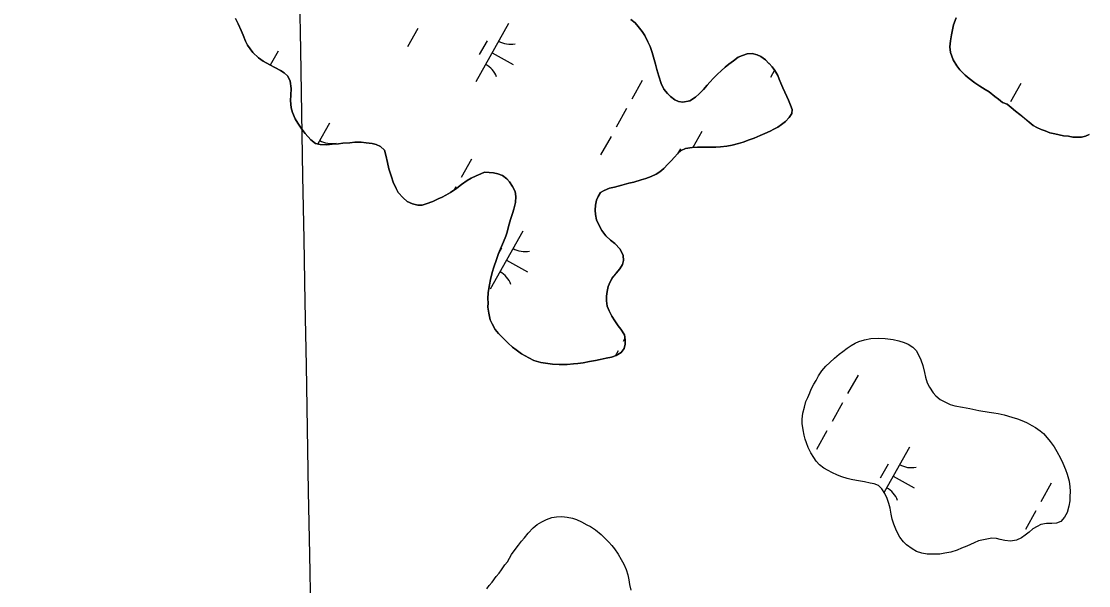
# Model space of a CAD drawing. Extents: x 3923531 to 3943530, y 207391 to 229799.
# Drawn here: x 3935502 to 3936304, y 214286 to 214710 of the extents above; entities that cross this region are included whole.
import ezdxf

# ---------------------------------------------------------------- set-up
doc = ezdxf.new("R2010")
doc.units = 0
for name, color, linetype in [('V-GRID-MAJR', 7, 'Continuous'), ('V-TOPO-SHOR', 7, 'Continuous'), ('V-WETL-SWMP', 7, 'Continuous')]:
    doc.layers.add(name, color=color, linetype=linetype)

msp = doc.modelspace()

# ---------------------------------------------------------------- linework, layer by layer
at = {"layer": 'V-GRID-MAJR'}
msp.add_spline([(3935779.93, 210874.81), (3935760.83, 211942.59), (3935652.4, 218002.59), (3935543.98, 224062.57), (3935501.82, 226418.85)], degree=3, dxfattribs=at)
at = {"layer": 'V-TOPO-SHOR'}
for points in [[(3935662.78, 214712.22), (3935664.68, 214708.4), (3935666.96, 214703.41), (3935668.38, 214699.8), (3935670.18, 214695.2), (3935671.8, 214692.17), (3935675.64, 214686.77), (3935679.88, 214682.83), (3935683.45, 214680.17), (3935688.48, 214677.48), (3935692.25, 214675.59), (3935696.61, 214673.31), (3935699.31, 214671.43), (3935702.01, 214668.87), (3935703.82, 214665.15), (3935704.44, 214659.69), (3935704.29, 214654.64), (3935704.15, 214650.74)], [(3936204.19, 214712.88), (3936202.18, 214707.65), (3936201.36, 214703.76), (3936200.64, 214700.07), (3936199.81, 214695.61)], [(3936027.6, 214673.07), (3936024.94, 214670.47), (3936021.89, 214667.39), (3936019.13, 214664.6), (3936017.16, 214662.19), (3936014.4, 214659.01), (3936011.15, 214655.73), (3936008.4, 214653.14), (3936004.09, 214650.36), (3935998.73, 214649.55), (3935995.52, 214649.97), (3935992.71, 214651.27), (3935989.62, 214653.64), (3935987.31, 214656), (3935984.62, 214659.24), (3935982.43, 214663.45), (3935980.64, 214668.92), (3935979.24, 214674.09), (3935978.21, 214678.09), (3935976.71, 214683.17), (3935975.68, 214686.68), (3935974.17, 214691.18), (3935972.56, 214694.89), (3935970.18, 214699.49), (3935968.17, 214702.43), (3935965.29, 214706.36), (3935962.98, 214709.01), (3935959.6, 214711.58)], [(3936199.81, 214695.61), (3936199.47, 214690.93), (3936199.81, 214686.75), (3936201.99, 214681.37), (3936204.57, 214676.87), (3936206.87, 214673.82), (3936210.82, 214669.69), (3936213.91, 214667.32), (3936218.25, 214663.87), (3936221.82, 214661.49), (3936225.98, 214659.02), (3936228.98, 214657.13), (3936233.22, 214653.78), (3936235.92, 214651.61), (3936238.91, 214649.24), (3936242.5, 214647.93), (3936245.49, 214645.37), (3936248.77, 214642.71), (3936251.95, 214640.24), (3936255.23, 214637.58), (3936258.9, 214634.42), (3936261.99, 214632.05), (3936264.69, 214630.46), (3936267.99, 214629.06), (3936271.09, 214627.86), (3936274.58, 214626.46), (3936278.17, 214625.64), (3936281.56, 214624.92), (3936284.87, 214624.3), (3936288.46, 214623.88), (3936291.86, 214623.25), (3936295.07, 214623.12), (3936298.19, 214623.28), (3936301.41, 214624.02), (3936304.15, 214625.26)], [(3935941.23, 214457.09), (3935945.23, 214457.83), (3935948.75, 214459.15), (3935952.47, 214461.44), (3935954.65, 214464.34), (3935955.36, 214467.74), (3935955.5, 214470.95), (3935954.95, 214474.65), (3935952.18, 214478.96), (3935950.16, 214481.52), (3935947.58, 214485.15), (3935945.38, 214488.68), (3935943.37, 214492.69), (3935941.96, 214496.3), (3935941.32, 214500.2), (3935941.35, 214503.71), (3935941.88, 214507.3), (3935942.8, 214511.09), (3935944.1, 214514.48), (3935946.09, 214518.16), (3935948.65, 214521.05), (3935951.41, 214524.23), (3935953.39, 214527.52), (3935954.31, 214530.62), (3935954.05, 214534.32), (3935951.58, 214539.11), (3935947.73, 214543.25), (3935944.45, 214545.91), (3935940.98, 214549.06), (3935937.91, 214553.18), (3935935.91, 214556.81), (3935933.91, 214561.21), (3935933.18, 214565.21), (3935932.92, 214568.23), (3935933.25, 214572.21), (3935933.97, 214575.9), (3935935.08, 214578.71), (3935937.05, 214581.52), (3935939.6, 214583.24), (3935943.71, 214584.85), (3935947.51, 214585.68), (3935953.08, 214587.08), (3935958.15, 214588.58), (3935961.86, 214589.42), (3935967.52, 214591.01), (3935970.94, 214592.14), (3935974.95, 214593.55), (3935978.67, 214595.46), (3935981.51, 214597.18), (3935984.55, 214599.77), (3935987.6, 214602.86), (3935990.07, 214605.46), (3935992.53, 214608.06), (3935994.7, 214610.56), (3935997.64, 214613.16), (3936000.87, 214614.58), (3936005.85, 214615.4), (3936009.74, 214615.56), (3936013.15, 214615.61), (3936018.79, 214615.65), (3936023.46, 214615.7), (3936026.97, 214615.95), (3936031.94, 214616.38), (3936035.74, 214617.22), (3936040.62, 214618.43), (3936044.23, 214619.46), (3936048.73, 214621.26), (3936052.34, 214622.48), (3936056.94, 214624.48), (3936060.27, 214626), (3936064.47, 214627.8), (3936067.21, 214629.23), (3936070.05, 214630.76), (3936072.8, 214632.67), (3936075.84, 214634.97), (3936078.79, 214638.06), (3936080.67, 214641.05), (3936080.9, 214644.07), (3936079.58, 214647.19), (3936078.25, 214650.91), (3936077.02, 214653.65), (3936075.5, 214657.07), (3936073.88, 214660.2), (3936072.46, 214663.72), (3936071.23, 214666.65), (3936070.09, 214669.58), (3936067.79, 214673.31), (3936065.78, 214676.06), (3936063.67, 214678.42), (3936063.38, 214678.61), (3936060.78, 214681.17), (3936057.5, 214683.84), (3936054.69, 214685.13), (3936050.81, 214686.05), (3936047.01, 214685.8), (3936043.49, 214684.57), (3936040.36, 214683.15), (3936036.83, 214680.56), (3936033.3, 214677.97), (3936030.55, 214675.86), (3936027.6, 214673.07)], [(3935704.15, 214650.74), (3935704.47, 214645.29), (3935705.41, 214641.58), (3935707.5, 214636.98), (3935709.6, 214633.65), (3935712.67, 214629.24), (3935715.16, 214626), (3935719.2, 214621.09), (3935722.87, 214618.52), (3935726.26, 214617.7), (3935731.42, 214617.45), (3935735.22, 214617.8), (3935739.99, 214618.23), (3935743.3, 214618.59), (3935748.66, 214619.01), (3935752.46, 214619.36), (3935757.23, 214619.31), (3935760.92, 214618.88), (3935765.3, 214618.34), (3935768.31, 214617.63), (3935771.6, 214616.23), (3935774.68, 214613.37), (3935775.62, 214609.67), (3935776.92, 214604.2), (3935777.94, 214599.52), (3935778.88, 214596.49), (3935779.91, 214593.46), (3935781.13, 214589.27), (3935783.32, 214584.57), (3935785.04, 214581.53), (3935788.6, 214577.6), (3935791.78, 214574.94), (3935795.65, 214573.05), (3935799.63, 214572.13), (3935802.84, 214572.19), (3935805.87, 214573.13), (3935810.95, 214574.82), (3935815.06, 214576.82), (3935817.89, 214578.15), (3935820.64, 214579.68), (3935824.26, 214581.68), (3935828.87, 214584.94), (3935832.5, 214587.53), (3935836.72, 214590.6), (3935839.85, 214592.41), (3935843.47, 214594.12), (3935846.99, 214595.55), (3935849.83, 214596.88), (3935853.23, 214596.74), (3935856.64, 214596.51), (3935859.84, 214595.6), (3935863.33, 214594.39), (3935866.51, 214591.93), (3935868.53, 214589.67), (3935870.83, 214586.23), (3935872.73, 214582.32), (3935873.37, 214578.71), (3935873.13, 214574.04), (3935871.91, 214569.19), (3935870.7, 214565.9), (3935869.39, 214561.43), (3935867.77, 214556.1), (3935866.85, 214551.73), (3935865.75, 214548.72), (3935864.14, 214544.65), (3935862.45, 214541.07), (3935860.25, 214535.74), (3935858.74, 214531.18), (3935856.83, 214525.56), (3935855.62, 214521.58), (3935854.29, 214516.24), (3935853.47, 214512.27), (3935852.63, 214506.43), (3935852.38, 214501.77), (3935852.45, 214498.65), (3935852.41, 214495.54), (3935852.95, 214491.05), (3935854.16, 214486.08), (3935855.48, 214482.95), (3935857.87, 214478.64), (3935860.37, 214475.69), (3935864.02, 214471.95), (3935867.49, 214468.41), (3935870.86, 214465.55), (3935873.47, 214463.38), (3935877.52, 214460.52), (3935880.33, 214458.93), (3935883.13, 214457.34), (3935886.91, 214455.45), (3935892.05, 214454.03), (3935895.55, 214453.41), (3935900.99, 214452.57), (3935905.85, 214452.32), (3935911.98, 214452.45), (3935916.76, 214452.88), (3935919.97, 214453.14), (3935923.87, 214453.78), (3935928.75, 214454.7), (3935933.23, 214455.43), (3935936.75, 214456.17), (3935941.23, 214457.09)], [(3936220.97, 214320.08), (3936217.64, 214318.46), (3936214.8, 214317.13), (3936212.06, 214315.89), (3936208.15, 214314.38), (3936204.93, 214313.05), (3936200.14, 214311.55), (3936195.66, 214310.72), (3936191.76, 214309.99), (3936187.08, 214309.94), (3936182.31, 214309.99), (3936178.23, 214310.72), (3936174.45, 214312.02), (3936170.97, 214314.01), (3936166.82, 214317.07), (3936164.51, 214319.33), (3936161.73, 214322.87), (3936160.2, 214325.52), (3936158.77, 214328.74), (3936157.26, 214332.55), (3936156.13, 214336.36), (3936155.4, 214340.07), (3936154.47, 214344.46), (3936153.63, 214347.97), (3936152.41, 214351.68), (3936150.6, 214355.6), (3936148.4, 214359.12), (3936145.71, 214361.58), (3936142.61, 214362.89), (3936139.59, 214363.4), (3936135.32, 214364.23), (3936132.31, 214364.85), (3936129.2, 214365.37), (3936125.22, 214366.19), (3936122.21, 214366.81), (3936118.14, 214368.12), (3936114.94, 214369.32), (3936110.68, 214371.31), (3936107.97, 214372.8), (3936104.78, 214374.59), (3936101.4, 214377.16), (3936099, 214379.91), (3936097.18, 214382.56), (3936094.98, 214386.18), (3936092.98, 214390.1), (3936091.66, 214393.61), (3936090.62, 214396.45), (3936089.87, 214399.38), (3936089.14, 214403.38), (3936088.51, 214408.05), (3936088.45, 214411.36), (3936088.98, 214415.83), (3936090.1, 214420.49), (3936091.31, 214424.57), (3936092.61, 214427.57), (3936094.11, 214431.06), (3936095.31, 214433.96), (3936097.3, 214437.64), (3936098.89, 214440.54), (3936100.77, 214444.02), (3936103.25, 214447.6), (3936106.3, 214451.07), (3936109.16, 214453.86), (3936112.7, 214457.13), (3936116.23, 214460.21), (3936119.08, 214462.22), (3936122.31, 214464.71), (3936125.26, 214466.82), (3936128.29, 214468.54), (3936131.13, 214469.68), (3936135.33, 214471.09), (3936140.11, 214472.01), (3936146.05, 214472.14), (3936150.91, 214471.89), (3936156.74, 214471.15), (3936161.11, 214470.22), (3936165.09, 214469.01), (3936167.99, 214467.71), (3936171.67, 214465.43), (3936173.97, 214462.88), (3936175.5, 214460.23), (3936177.6, 214456.03), (3936179.2, 214451.73), (3936180.41, 214446.46), (3936181.15, 214442.95), (3936182.27, 214438.65), (3936183.99, 214435.32), (3936186.76, 214431.2), (3936188.88, 214428.85), (3936192.16, 214426.18), (3936196.03, 214424.1), (3936199.71, 214422.5), (3936203.1, 214421.49), (3936208.93, 214420.45), (3936214.37, 214419.42), (3936221.17, 214417.98), (3936228.94, 214416.73), (3936232.44, 214416.2), (3936235.74, 214415.68), (3936240.21, 214414.56), (3936246.03, 214412.94)], [(3936246.03, 214412.94), (3936250.1, 214411.53), (3936254.65, 214409.83), (3936257.56, 214408.53), (3936261.04, 214406.74), (3936263.75, 214405.25), (3936267.32, 214402.58), (3936269.64, 214400.51), (3936272.52, 214397.37), (3936274.73, 214394.62), (3936277.8, 214390.59), (3936279.71, 214387.17), (3936282.47, 214382.08), (3936284.18, 214378.36), (3936286.18, 214373.47), (3936287.5, 214370.05), (3936289, 214364.78), (3936289.63, 214360.58), (3936289.79, 214357.37), (3936289.65, 214353.09), (3936289.42, 214349.98), (3936288.89, 214346.09), (3936287.57, 214341.34), (3936285.58, 214337.66), (3936282.73, 214334.48), (3936279.5, 214333.35), (3936276, 214333), (3936272.1, 214333.04), (3936267.81, 214332.21), (3936264.88, 214330.88), (3936261.74, 214328.97), (3936258.89, 214326.47), (3936255.95, 214324.17), (3936253.2, 214322.15), (3936249.39, 214320.44), (3936245, 214319.81), (3936240.62, 214320.25), (3936237.23, 214321.07), (3936234.32, 214321.88), (3936231.01, 214321.91), (3936220.97, 214320.08)], [(3935851.53, 214283.84), (3935853.38, 214286.47), (3935855.55, 214288.93), (3935858.58, 214293.2), (3935860.76, 214295.82), (3935862.61, 214298.29), (3935865.13, 214301.9), (3935866.98, 214304.36), (3935870.18, 214309.79), (3935872.87, 214313.57), (3935875.39, 214316.85), (3935877.57, 214319.64), (3935879.92, 214322.26), (3935882.61, 214325.87), (3935886.46, 214329.8), (3935889.3, 214332.26), (3935892.96, 214334.36), (3935896.46, 214336.15), (3935900.28, 214337.43), (3935903.76, 214338.05), (3935907.9, 214338.17), (3935911.87, 214337.8), (3935915.83, 214337.09), (3935918.97, 214336.06), (3935922.59, 214334.21), (3935926.54, 214332.01), (3935929.33, 214330.65), (3935933.12, 214328.3), (3935937.55, 214324.77), (3935940.16, 214322.1), (3935943.11, 214319.08), (3935945.4, 214316.58), (3935947.52, 214313.9), (3935950.13, 214310.07), (3935952.57, 214306.07), (3935954.51, 214302.57), (3935956.29, 214298.41), (3935957.4, 214294.43), (3935958.19, 214290.61), (3935958.81, 214287.3), (3935959.6, 214282.98)]]:
    msp.add_lwpolyline(points, dxfattribs=at)
at = {"layer": 'V-WETL-SWMP'}
for p, q in [((3935799.64, 214704.9), (3935791.84, 214690.93)), ((3935867.73, 214708.44), (3935843.34, 214664.79)), ((3935851.73, 214695.61), (3935845.88, 214685.14)), ((3935694.77, 214687.88), (3935688.86, 214677.29)), ((3935855.54, 214686.61), (3935871.25, 214677.83)), ((3936067.74, 214673.38), (3936064.68, 214667.89)), ((3935968.27, 214665.68), (3935960.46, 214651.71)), ((3936252.81, 214663.59), (3936245, 214649.62)), ((3935956.56, 214644.73), (3935948.76, 214630.76)), ((3935733.32, 214633.79), (3935724.57, 214618.11)), ((3936012.94, 214627.31), (3936006.3, 214615.42)), ((3935944.86, 214623.77), (3935937.05, 214609.81)), ((3935996.94, 214614.49), (3935994.8, 214610.65)), ((3935839.99, 214606.76), (3935832.18, 214592.79)), ((3935828.28, 214585.8), (3935827.11, 214583.7)), ((3935878.54, 214552.66), (3935854.15, 214509.01)), ((3935862.54, 214539.84), (3935860.26, 214535.76)), ((3935866.35, 214530.84), (3935882.06, 214522.06)), ((3935955.32, 214472.14), (3935953.99, 214469.76)), ((3935950.09, 214462.78), (3935947.88, 214458.82)), ((3936130.42, 214444.51), (3936122.61, 214430.54)), ((3936118.71, 214423.56), (3936110.91, 214409.59)), ((3936107.01, 214402.6), (3936099.2, 214388.64)), ((3936168.97, 214390.42), (3936150.03, 214356.52)), ((3936152.96, 214377.59), (3936147.11, 214367.12)), ((3936156.77, 214368.59), (3936172.49, 214359.81)), ((3936275.63, 214363.38), (3936267.83, 214349.42)), ((3936263.92, 214342.43), (3936256.12, 214328.46))]:
    msp.add_line(p, q, dxfattribs=at)
for points in [[(3935704.15, 214650.74), (3935704.29, 214654.63), (3935704.44, 214659.69), (3935703.82, 214665.15), (3935702.01, 214668.87), (3935699.31, 214671.43), (3935696.61, 214673.31), (3935692.25, 214675.59), (3935688.48, 214677.48), (3935683.45, 214680.17), (3935679.88, 214682.83), (3935675.64, 214686.77), (3935671.8, 214692.17), (3935670.18, 214695.2), (3935668.38, 214699.8), (3935666.96, 214703.41), (3935664.68, 214708.4), (3935662.78, 214712.22)], [(3936304.15, 214625.26), (3936301.41, 214624.02), (3936298.19, 214623.28), (3936295.07, 214623.12), (3936291.86, 214623.25), (3936288.46, 214623.88), (3936284.87, 214624.3), (3936281.56, 214624.92), (3936278.17, 214625.64), (3936274.58, 214626.46), (3936271.09, 214627.86), (3936267.99, 214629.06), (3936264.69, 214630.46), (3936261.98, 214632.05), (3936258.9, 214634.42), (3936255.23, 214637.57), (3936251.95, 214640.24), (3936248.77, 214642.71), (3936245.49, 214645.37), (3936242.5, 214647.93), (3936238.91, 214649.24), (3936235.92, 214651.61), (3936233.22, 214653.78), (3936228.98, 214657.13), (3936225.98, 214659.02), (3936221.82, 214661.49), (3936218.25, 214663.87), (3936213.91, 214667.32), (3936210.82, 214669.69), (3936206.87, 214673.82), (3936204.57, 214676.87), (3936201.99, 214681.37), (3936199.81, 214686.75), (3936199.47, 214690.94), (3936199.81, 214695.6), (3936200.64, 214700.07), (3936201.36, 214703.76), (3936202.19, 214707.65), (3936204.19, 214712.88)], [(3935959.6, 214711.58), (3935962.98, 214709.01), (3935965.29, 214706.36), (3935968.17, 214702.43), (3935970.18, 214699.49), (3935972.56, 214694.89), (3935974.17, 214691.18), (3935975.68, 214686.68), (3935976.71, 214683.17), (3935978.21, 214678.09), (3935979.24, 214674.09), (3935980.64, 214668.92), (3935982.43, 214663.45), (3935984.62, 214659.24), (3935987.31, 214656), (3935989.62, 214653.64), (3935992.71, 214651.27), (3935995.52, 214649.97), (3935998.73, 214649.55), (3936004.09, 214650.36), (3936008.4, 214653.14), (3936011.15, 214655.73), (3936014.4, 214659.01), (3936017.16, 214662.19), (3936019.14, 214664.6), (3936021.89, 214667.39), (3936024.94, 214670.47), (3936027.6, 214673.07)], [(3936027.6, 214673.07), (3936030.55, 214675.86), (3936033.3, 214677.97), (3936036.83, 214680.56), (3936040.36, 214683.15), (3936043.49, 214684.58), (3936047.01, 214685.8), (3936050.81, 214686.05), (3936054.69, 214685.13), (3936057.5, 214683.84), (3936060.78, 214681.17), (3936063.38, 214678.61), (3936063.67, 214678.42), (3936065.78, 214676.06), (3936067.79, 214673.31), (3936070.09, 214669.59), (3936071.23, 214666.65), (3936072.46, 214663.72), (3936073.88, 214660.2), (3936075.5, 214657.07), (3936077.02, 214653.65), (3936078.25, 214650.91), (3936079.58, 214647.2), (3936080.9, 214644.07), (3936080.68, 214641.05), (3936078.79, 214638.06), (3936075.84, 214634.97), (3936072.8, 214632.67), (3936070.05, 214630.76), (3936067.21, 214629.23), (3936064.47, 214627.8), (3936060.27, 214626), (3936056.94, 214624.48), (3936052.35, 214622.48), (3936048.73, 214621.26), (3936044.23, 214619.46), (3936040.62, 214618.43), (3936035.74, 214617.22), (3936031.94, 214616.38), (3936026.97, 214615.95), (3936023.46, 214615.7), (3936018.79, 214615.65), (3936013.15, 214615.61), (3936009.74, 214615.56), (3936005.84, 214615.4), (3936000.87, 214614.58), (3935997.64, 214613.16), (3935994.7, 214610.56), (3935992.53, 214608.06), (3935990.07, 214605.46), (3935987.6, 214602.86), (3935984.55, 214599.77), (3935981.51, 214597.18), (3935978.67, 214595.46), (3935974.95, 214593.55), (3935970.94, 214592.14), (3935967.52, 214591.01), (3935961.86, 214589.42), (3935958.15, 214588.58), (3935953.08, 214587.08), (3935947.51, 214585.68), (3935943.71, 214584.85), (3935939.6, 214583.24), (3935937.05, 214581.51), (3935935.08, 214578.71), (3935933.98, 214575.9), (3935933.25, 214572.21), (3935932.92, 214568.23), (3935933.18, 214565.21), (3935933.91, 214561.21), (3935935.91, 214556.81), (3935937.91, 214553.18), (3935940.98, 214549.06), (3935944.45, 214545.91), (3935947.73, 214543.25), (3935951.58, 214539.12), (3935954.05, 214534.32), (3935954.3, 214530.62), (3935953.39, 214527.52), (3935951.41, 214524.23), (3935948.65, 214521.05), (3935946.09, 214518.15), (3935944.1, 214514.48), (3935942.8, 214511.09), (3935941.88, 214507.3), (3935941.36, 214503.71), (3935941.32, 214500.2), (3935941.96, 214496.3), (3935943.38, 214492.69), (3935945.38, 214488.67), (3935947.58, 214485.15), (3935950.16, 214481.52), (3935952.18, 214478.96), (3935954.95, 214474.65), (3935955.5, 214470.95), (3935955.36, 214467.74), (3935954.65, 214464.34), (3935952.47, 214461.44), (3935948.75, 214459.15), (3935945.23, 214457.83), (3935941.23, 214457.09)], [(3935941.23, 214457.09), (3935936.75, 214456.17), (3935933.23, 214455.43), (3935928.75, 214454.7), (3935923.87, 214453.78), (3935919.97, 214453.14), (3935916.76, 214452.88), (3935911.98, 214452.45), (3935905.85, 214452.32), (3935900.99, 214452.57), (3935895.55, 214453.41), (3935892.05, 214454.03), (3935886.91, 214455.45), (3935883.13, 214457.34), (3935880.33, 214458.93), (3935877.52, 214460.52), (3935873.47, 214463.38), (3935870.86, 214465.55), (3935867.49, 214468.41), (3935864.02, 214471.95), (3935860.37, 214475.69), (3935857.87, 214478.64), (3935855.48, 214482.95), (3935854.16, 214486.08), (3935852.95, 214491.05), (3935852.41, 214495.54), (3935852.45, 214498.65), (3935852.38, 214501.77), (3935852.63, 214506.43), (3935853.47, 214512.27), (3935854.29, 214516.25), (3935855.62, 214521.58), (3935856.83, 214525.56), (3935858.74, 214531.18), (3935860.25, 214535.74), (3935862.45, 214541.07), (3935864.14, 214544.65), (3935865.75, 214548.72), (3935866.85, 214551.73), (3935867.77, 214556.1), (3935869.39, 214561.43), (3935870.7, 214565.89), (3935871.91, 214569.19), (3935873.13, 214574.04), (3935873.37, 214578.71), (3935872.73, 214582.32), (3935870.83, 214586.23), (3935868.53, 214589.67), (3935866.51, 214591.93), (3935863.33, 214594.39), (3935859.84, 214595.6), (3935856.64, 214596.51), (3935853.23, 214596.74), (3935849.83, 214596.88), (3935846.99, 214595.55), (3935843.47, 214594.12), (3935839.85, 214592.41), (3935836.72, 214590.6), (3935832.5, 214587.53), (3935828.87, 214584.94), (3935824.26, 214581.68), (3935820.64, 214579.68), (3935817.89, 214578.15), (3935815.06, 214576.82), (3935810.95, 214574.82), (3935805.87, 214573.13), (3935802.84, 214572.19), (3935799.63, 214572.13), (3935795.65, 214573.05), (3935791.78, 214574.94), (3935788.59, 214577.6), (3935785.04, 214581.53), (3935783.32, 214584.57), (3935781.13, 214589.26), (3935779.91, 214593.46), (3935778.88, 214596.49), (3935777.94, 214599.52), (3935776.92, 214604.2), (3935775.61, 214609.67), (3935774.68, 214613.37), (3935771.6, 214616.23), (3935768.31, 214617.63), (3935765.3, 214618.34), (3935760.92, 214618.88), (3935757.23, 214619.31), (3935752.46, 214619.36), (3935748.66, 214619.01), (3935743.3, 214618.58), (3935739.99, 214618.23), (3935735.22, 214617.8), (3935731.42, 214617.45), (3935726.26, 214617.7), (3935722.87, 214618.52), (3935719.2, 214621.09), (3935715.16, 214626), (3935712.67, 214629.24), (3935709.6, 214633.65), (3935707.5, 214636.98), (3935705.41, 214641.58), (3935704.47, 214645.29), (3935704.15, 214650.74)], [(3936103.25, 214447.6), (3936106.3, 214451.07), (3936109.16, 214453.86), (3936112.69, 214457.13), (3936116.23, 214460.21), (3936119.08, 214462.22), (3936122.31, 214464.71), (3936125.26, 214466.82), (3936128.29, 214468.54), (3936131.13, 214469.68), (3936135.33, 214471.09), (3936140.11, 214472.01), (3936146.05, 214472.14), (3936150.91, 214471.89), (3936156.74, 214471.15), (3936161.11, 214470.22), (3936165.09, 214469.01), (3936167.99, 214467.71), (3936171.67, 214465.43), (3936173.97, 214462.88), (3936175.5, 214460.23), (3936177.6, 214456.03), (3936179.2, 214451.73), (3936180.41, 214446.46), (3936181.15, 214442.95), (3936182.27, 214438.65), (3936183.99, 214435.32), (3936186.76, 214431.21), (3936188.88, 214428.85), (3936192.16, 214426.18), (3936196.03, 214424.1), (3936199.71, 214422.5), (3936203.1, 214421.49), (3936208.93, 214420.45), (3936214.37, 214419.42), (3936221.17, 214417.98), (3936228.94, 214416.73), (3936232.44, 214416.2), (3936235.74, 214415.68), (3936240.21, 214414.56), (3936246.03, 214412.94)], [(3936246.03, 214412.94), (3936250.1, 214411.53), (3936254.65, 214409.83), (3936257.56, 214408.53), (3936261.04, 214406.74), (3936263.75, 214405.25), (3936267.32, 214402.58), (3936269.64, 214400.51), (3936272.52, 214397.37), (3936274.73, 214394.62), (3936277.8, 214390.59), (3936279.71, 214387.17), (3936282.47, 214382.08), (3936284.19, 214378.36), (3936286.18, 214373.47), (3936287.5, 214370.05), (3936289, 214364.78), (3936289.63, 214360.58), (3936289.79, 214357.37), (3936289.65, 214353.09), (3936289.42, 214349.98), (3936288.89, 214346.09), (3936287.57, 214341.34), (3936285.59, 214337.66), (3936282.73, 214334.48), (3936279.5, 214333.35), (3936276, 214333), (3936272.1, 214333.04), (3936267.81, 214332.21), (3936264.88, 214330.88), (3936261.74, 214328.97), (3936258.89, 214326.47), (3936255.95, 214324.17), (3936253.2, 214322.15), (3936249.39, 214320.45), (3936245, 214319.81), (3936240.63, 214320.25), (3936237.23, 214321.07), (3936234.32, 214321.88), (3936231.01, 214321.91), (3936220.97, 214320.08), (3936217.64, 214318.46), (3936214.8, 214317.13), (3936212.06, 214315.89), (3936208.15, 214314.38), (3936204.93, 214313.05), (3936200.14, 214311.55), (3936195.66, 214310.72), (3936191.75, 214309.98), (3936187.08, 214309.94), (3936182.31, 214309.99), (3936178.23, 214310.72), (3936174.45, 214312.02), (3936170.97, 214314.01), (3936166.82, 214317.07), (3936164.51, 214319.33), (3936161.73, 214322.87), (3936160.2, 214325.51), (3936158.77, 214328.74), (3936157.26, 214332.55), (3936156.13, 214336.36), (3936155.4, 214340.07), (3936154.47, 214344.46), (3936153.63, 214347.97), (3936152.41, 214351.68), (3936150.6, 214355.6), (3936148.4, 214359.12), (3936145.71, 214361.58), (3936142.61, 214362.88), (3936139.59, 214363.4), (3936135.32, 214364.23), (3936132.31, 214364.85), (3936129.2, 214365.37), (3936125.22, 214366.19), (3936122.21, 214366.81), (3936118.14, 214368.12), (3936114.94, 214369.32), (3936110.68, 214371.31), (3936107.97, 214372.8), (3936104.78, 214374.59), (3936101.4, 214377.16), (3936099, 214379.91), (3936097.18, 214382.56), (3936094.98, 214386.18), (3936092.98, 214390.1), (3936091.66, 214393.61), (3936090.62, 214396.45), (3936089.87, 214399.38), (3936089.14, 214403.38), (3936088.5, 214408.05), (3936088.44, 214411.36), (3936088.98, 214415.83), (3936090.1, 214420.49), (3936091.31, 214424.57), (3936092.61, 214427.57), (3936094.11, 214431.06), (3936095.31, 214433.96), (3936097.3, 214437.64), (3936098.89, 214440.54), (3936100.77, 214444.02), (3936103.25, 214447.6)], [(3935851.52, 214283.84), (3935853.38, 214286.47), (3935855.55, 214288.93), (3935858.58, 214293.2), (3935860.76, 214295.82), (3935862.61, 214298.29), (3935865.13, 214301.9), (3935866.98, 214304.36), (3935870.18, 214309.79), (3935872.87, 214313.57), (3935875.39, 214316.85), (3935877.57, 214319.64), (3935879.92, 214322.26), (3935882.61, 214325.87), (3935886.46, 214329.8), (3935889.3, 214332.25), (3935892.96, 214334.36), (3935896.46, 214336.15), (3935900.28, 214337.43), (3935903.76, 214338.05), (3935907.9, 214338.17), (3935911.87, 214337.8), (3935915.83, 214337.09), (3935918.97, 214336.07), (3935922.59, 214334.21), (3935926.54, 214332.01), (3935929.33, 214330.65), (3935933.12, 214328.3), (3935937.55, 214324.77), (3935940.16, 214322.1), (3935943.11, 214319.08), (3935945.4, 214316.58), (3935947.52, 214313.9), (3935950.13, 214310.07), (3935952.57, 214306.07), (3935954.51, 214302.57), (3935956.29, 214298.41), (3935957.4, 214294.43), (3935958.19, 214290.61), (3935958.81, 214287.3), (3935959.6, 214282.99)]]:
    msp.add_lwpolyline(points, dxfattribs=at)
for centre, start, end in [((3935869.22, 214710.61), 240.03808, 281.58174), ((3935842.27, 214662.38), 20.03808, 61.58174), ((3935734.81, 214635.96), 240.03808, 281.58174), ((3935880.02, 214554.84), 240.03808, 281.58174), ((3935853.08, 214506.61), 20.03808, 61.58174), ((3936170.45, 214392.59), 240.03808, 281.58174), ((3936143.51, 214344.36), 20.03808, 61.58174)]:
    msp.add_arc(centre, 17.62, start, end, dxfattribs=at)

doc.saveas('drawing.dxf')
